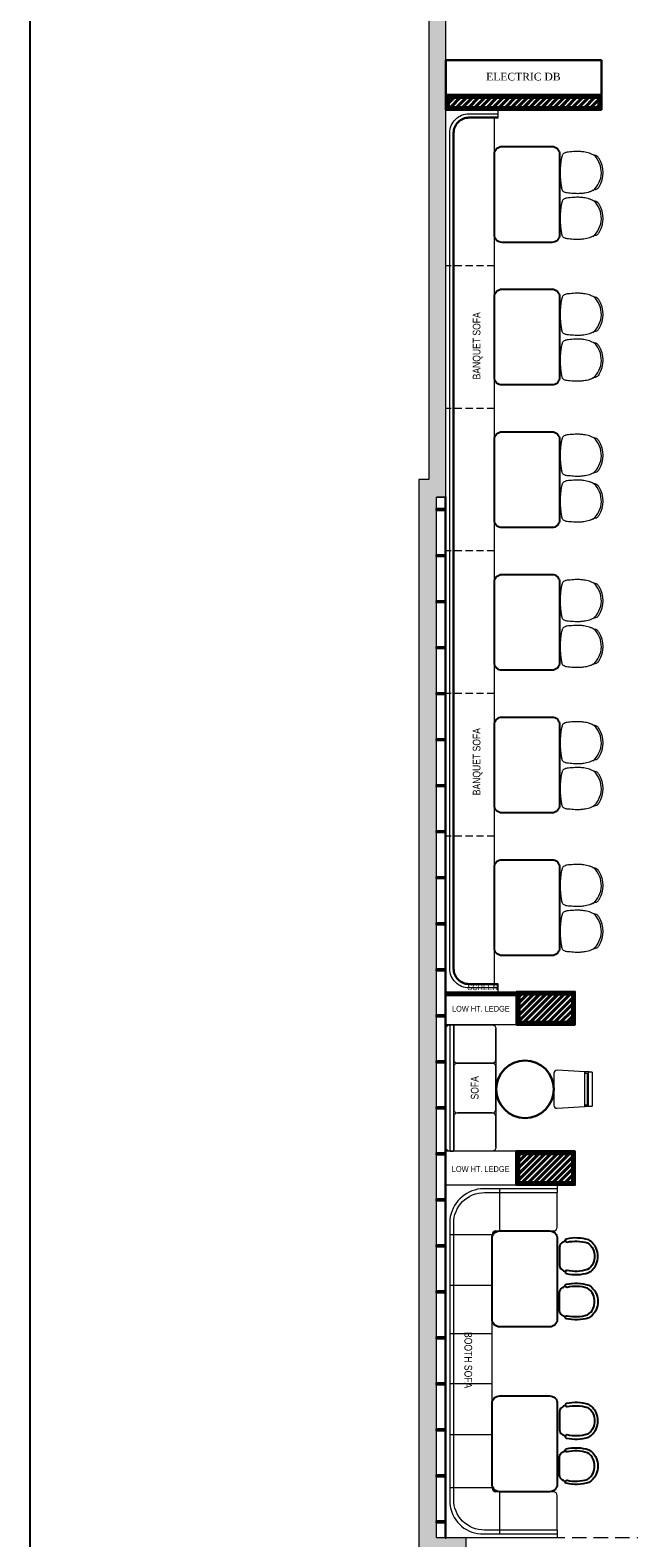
# Model space of a CAD drawing. Extents: x 3940905 to 4145695, y 925352 to 1109797.
# Tile 423 of 656: x 3999191 to 4006989, y 1074462 to 1094122. Entities that reach past the tile are written whole.
import ezdxf

# ---------------------------------------------------------------- set-up
doc = ezdxf.new("R2010")
doc.units = 0
doc.header["$LTSCALE"] = 750
doc.header["$MEASUREMENT"] = 0
doc.linetypes.add('DASHED2', pattern=[0.375, 0.25, -0.125])
doc.layers.get('0').update_dxf_attribs({"linetype": 'CONTINUOUS', "lineweight": 0})
for name, color, linetype, lineweight in [('A_ FURN', 15, 'CONTINUOUS', 15), ('BEAM', 104, 'CONTINUOUS', 0), ('CIVIL WALLS', 7, 'CONTINUOUS', 30), ('FURN', 15, 'CONTINUOUS', 5), ('HATCH', 7, 'CONTINUOUS', 0), ('wall', 7, 'CONTINUOUS', 25)]:
    doc.layers.add(name, color=color, linetype=linetype, lineweight=lineweight)
for name, color, linetype in [('AR-FURNITURE', 34, 'CONTINUOUS'), ('PARTITION', 16, 'CONTINUOUS'), ('S-Hatch_8', 7, 'CONTINUOUS'), ('TEXT', 7, 'CONTINUOUS')]:
    doc.layers.add(name, color=color, linetype=linetype)
doc.styles.add('ARA-30', font='arial.ttf', dxfattribs={"width": 0.8, "height": 150})
doc.styles.add('CKD_Dimension Text', font='BOOKOS.TTF')
pattern_1 = [(45, (28934.255, 54286.193), (-13.25825215, 13.25825215), [])]
pattern_2 = [(45, (28934.255, 54286.193), (-39.77475644, 39.77475644), []), (45, (28960.77, 54286.193), (-39.77475644, 39.77475644), [])]
pattern_3 = [(50, (28934.255, 54286.193), (21.51780548, -1.88256405), [2.25, -24.75]), (355, (28934.255, 54286.193), (-4.16254001, 22.56576401), [1.8, -19.8]), (100.45144446, (28936.048, 54286.036), (17.3552654, 20.68319973), [1.91220576, -21.03426336]), (46.1842, (28934.255, 54292.193), (32.01723992, -4.96557842), [3.375, -37.125]), (96.6356355, (28936.923, 54291.78), (28.03985837, 29.22355802), [2.86831026, -31.5514128]), (351.184164, (28934.255, 54292.193), (28.03985835, 29.223558), [2.7, -29.70000003]), (21, (28937.255, 54290.693), (17.90721156, -12.07856672), [2.25, -24.75]), (326, (28937.255, 54290.693), (7.29945996, 21.75450135), [1.8, -19.8]), (71.45144474, (28938.747, 54289.687), (25.2066713, 9.67593458), [1.9122057, -21.03426336]), (37.5, (28934.255, 54286.193), (0.36479566, 9.986815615), [0, -19.56, 0, -20.1, 0, -19.875]), (7.5, (28934.255, 54286.193), (7.892086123, 11.832351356), [0, -11.46, 0, -19.11, 0, -7.575]), (327.5, (28927.565, 54286.193), (16.014673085, -0.676646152), [0, -7.5, 0, -23.4, 0, -31.05]), (317.5, (28924.565, 54286.193), (17.49558508, 3.00314947), [0, -9.75, 0, -15.54, 0, -22.05])]

# ---------------------------------------------------------------- blocks, each defined once
blk = doc.blocks.new('gbdhsr')
at = {"layer": 'A_ FURN', "lineweight": 25}
blk.add_line((7562641, -860385), (7562884, -860385), dxfattribs=at)
blk.add_lwpolyline([(7562967, -860309, 0.417442), (7562987, -860297, 0.132147), (7562976, -860004, 0.146235), (7562870, -859909, 0.210467), (7562655, -859909, 0.146235), (7562549, -860004, 0.132147), (7562538, -860297, 0.430318), (7562558, -860309), (7562566, -860307, 0.405791), (7562578, -860287, -0.129483), (7562588, -860022, -0.13964), (7562672, -859947, -0.20833), (7562853, -859947, -0.13964), (7562937, -860022, -0.129483), (7562947, -860287, 0.405606), (7562959, -860307)], format="xyb", close=True, dxfattribs=at)
at = {"layer": 'A_ FURN', "elevation": 0}
blk.add_lwpolyline([(7562641, -860385, -0.242064), (7562588, -860354, -0.020734), (7562559, -860309), (7562566, -860307, 0.405791), (7562578, -860287, -0.129483), (7562588, -860022, -0.13964), (7562672, -859947, -0.20833), (7562853, -859947, -0.13964), (7562937, -860022, -0.129483), (7562947, -860287, 0.405164), (7562959, -860307), (7562966, -860309, -0.0202), (7562936, -860354, -0.238331), (7562884, -860385)], format="xyb", close=True, dxfattribs=at)
at = {"layer": 'A_ FURN', "lineweight": 25}
for centre, radius, start, end in [((7563119, -859981), 649, 210.3761, 215.1274), ((7562385, -859968), 673, 324.9923, 329.6212), ((7562645, -860318), 67.1, 212.2664, 266.6964), ((7562880, -860318), 67.5, 273.422, 327.0432)]:
    blk.add_arc(centre, radius, start, end, dxfattribs=at)
blk = doc.blocks.new('xffs')
at = {"layer": 'FURN'}
blk.add_line((3986080, 1026742, 0), (3986080, 1025292, 0), dxfattribs=at)
for points in [[(3986130, 1025191), (3986679, 1025191, 0.414214), (3986729, 1025241), (3986729, 1026791, 0.414214), (3986679, 1026841), (3986130, 1026841, 0.414214), (3986080, 1026791), (3986080, 1025241, 0.414214)], [(3986639, 1026841), (3986669, 1026841, -0.414214), (3986679, 1026831), (3986679, 1025201, -0.414214), (3986669, 1025191), (3986639, 1025191, -0.414214), (3986629, 1025201), (3986629, 1026831, -0.414214)]]:
    blk.add_lwpolyline(points, format="xyb", close=True, dxfattribs=at)
for points in [[(3986629, 1026831), (3986629, 1026390, -0.414214), (3986579, 1026340), (3986130, 1026340, -0.414214), (3986080, 1026390), (3986080, 1026791)], [(3986080, 1025241), (3986080, 1025640, -0.414214), (3986130, 1025690), (3986579, 1025690, -0.414214), (3986629, 1025640), (3986629, 1025201)]]:
    blk.add_lwpolyline(points, format="xyb", dxfattribs=at)
at = {"layer": 'FURN', "elevation": 0}
blk.add_lwpolyline([(3986080, 1025740), (3986080, 1026290, -0.414214), (3986130, 1026340), (3986579, 1026340, -0.414214), (3986629, 1026290), (3986629, 1025740, -0.414214), (3986579, 1025690), (3986130, 1025690, -0.414214)], format="xyb", close=True, dxfattribs=at)
blk = doc.blocks.new('GDXGDRG')
at = {"layer": 'BEAM', "linetype": 'DASHED2'}
blk.add_line((3964753, 1020178), (3960938, 1020175), dxfattribs=at)
blk = doc.blocks.new('gg')
at = {"layer": 'FURN'}
for p, q in [((3987992, 1031536), (3987994, 1031476)), ((3988446, 1031537), (3988444, 1031476))]:
    blk.add_line(p, q, dxfattribs=at)
at = {"layer": 'FURN', "flags": 128}
for points in [[(3988467, 1031118), (3988444, 1031477), (3987994, 1031477), (3987971, 1031118, 0.428923), (3988011, 1031076), (3988427, 1031076, 0.428923)], [(3988004, 1031576), (3988435, 1031576, -0.399656), (3988445, 1031567), (3988446, 1031537, -0.428842), (3988436, 1031527), (3988002, 1031526, -0.429556), (3987992, 1031537), (3987994, 1031567, -0.399115)]]:
    blk.add_lwpolyline(points, format="xyb", close=True, dxfattribs=at)
blk.add_lwpolyline([(3988010, 1031477), (3988010, 1031508), (3988428, 1031508), (3988428, 1031477)], dxfattribs=at)

msp = doc.modelspace()

# ---------------------------------------------------------------- hatches: boundary and pattern name
at = {"layer": 'CIVIL WALLS', "true_color": 0x136734}
h = msp.add_hatch(dxfattribs=at)
h.set_pattern_fill('AR-CONC', color=116, scale=3)
h.set_pattern_definition(pattern_3)
h.paths.add_polyline_path([(4006594.6, 1093119.7), (4004645.2, 1093119.7), (4004645.2, 1093239.8), (4006594.6, 1093239.8)], flags=16)
h.paths.add_polyline_path([(4006607.1, 1093107.2), (4004632.7, 1093107.2), (4004632.7, 1093252.3), (4006607.1, 1093252.3)])
h = msp.add_hatch(dxfattribs=at)
h.set_pattern_fill('AR-CONC', color=116, scale=3)
h.set_pattern_definition(pattern_3)
h.paths.add_polyline_path([(4005565.2, 1081190.9), (4006250.2, 1081190.9), (4006250.2, 1081545.9), (4005565.2, 1081545.9)], flags=16)
h.paths.add_polyline_path([(4005552.7, 1081178.4), (4006262.7, 1081178.4), (4006262.7, 1081558.4), (4005552.7, 1081558.4)])
h = msp.add_hatch(dxfattribs=at)
h.set_pattern_fill('AR-CONC', color=116, scale=3)
h.set_pattern_definition(pattern_3)
h.paths.add_polyline_path([(4005560.2, 1079465.9), (4006250.2, 1079465.9), (4006250.2, 1079100.9), (4005560.2, 1079100.9)], flags=16)
h.paths.add_polyline_path([(4005547.7, 1079478.4), (4006262.7, 1079478.4), (4006262.7, 1079088.4), (4005547.7, 1079088.4)])
at = {"layer": 'FURN'}
h = msp.add_hatch(dxfattribs=at)
h.set_pattern_fill('ANSI31', color=256)
h.set_pattern_definition([(45, (28934.25507, 54286.1932), (-0.0883883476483, 0.0883883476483), [])])
h.paths.add_polyline_path([(4004607.7, 1081583.4), (4005527.7, 1081583.4), (4005527.7, 1081533.4), (4004607.7, 1081533.4)])
at = {"layer": 'HATCH'}
h = msp.add_hatch(color=8, dxfattribs=at)
h.dxf.hatch_style = 1
h.paths.add_polyline_path([(4016977.7, 1102308.4), (4004382.7, 1102308.4), (4004382.7, 1088263.4), (4004252.7, 1088263.4), (4004252.7, 1074300.4), (4004415.7, 1074300.4), (4004415.7, 1067776.4), (4004872.7, 1067776.4), (4004872.7, 1072350.4), (4004872.7, 1074463.4), (4004482.7, 1074463.4), (4004482.7, 1088033.5), (4004607.7, 1088033.4), (4004607.7, 1102078.4), (4016977.7, 1102078.4)])
at = {"layer": 'S-Hatch_8'}
h = msp.add_hatch(dxfattribs=at)
h.set_pattern_fill('ANSI31', color=6, scale=150)
h.set_pattern_definition(pattern_1)
h.paths.add_polyline_path([(4006607.1, 1093107.2), (4004632.7, 1093107.2), (4004632.7, 1093252.3), (4006607.1, 1093252.3)], flags=16)
h.paths.add_polyline_path([(4006632.1, 1093082.2), (4004607.7, 1093082.2), (4004607.7, 1093277.3), (4006632.1, 1093277.3)])
at = {"layer": 'S-Hatch_8', "true_color": 0x636466}
h = msp.add_hatch(dxfattribs=at)
h.set_pattern_fill('ANSI32', color=251, scale=150)
h.set_pattern_definition(pattern_2)
h.paths.add_polyline_path([(4006594.6, 1093119.7), (4004645.2, 1093119.7), (4004645.2, 1093239.8), (4006594.6, 1093239.8)])
at = {"layer": 'S-Hatch_8'}
h = msp.add_hatch(dxfattribs=at)
h.set_pattern_fill('ANSI31', color=6, scale=150)
h.set_pattern_definition(pattern_1)
h.paths.add_polyline_path([(4005552.7, 1081178.4), (4006262.7, 1081178.4), (4006262.7, 1081558.4), (4005552.7, 1081558.4)], flags=16)
h.paths.add_polyline_path([(4005527.7, 1081153.4), (4006287.7, 1081153.4), (4006287.7, 1081583.4), (4005527.7, 1081583.4)])
at = {"layer": 'S-Hatch_8', "true_color": 0x636466}
h = msp.add_hatch(dxfattribs=at)
h.set_pattern_fill('ANSI32', color=251, scale=150)
h.set_pattern_definition(pattern_2)
h.paths.add_polyline_path([(4005565.2, 1081190.9), (4006250.2, 1081190.9), (4006250.2, 1081545.9), (4005565.2, 1081545.9)])
h.paths.add_polyline_path([(4005560.2, 1079465.9), (4006250.2, 1079465.9), (4006250.2, 1079100.9), (4005560.2, 1079100.9)])
at = {"layer": 'S-Hatch_8'}
h = msp.add_hatch(dxfattribs=at)
h.set_pattern_fill('ANSI31', color=6, scale=150)
h.set_pattern_definition(pattern_1)
h.paths.add_polyline_path([(4005547.7, 1079478.4), (4006262.7, 1079478.4), (4006262.7, 1079088.4), (4005547.7, 1079088.4)], flags=16)
h.paths.add_polyline_path([(4005522.7, 1079503.4), (4006287.7, 1079503.4), (4006287.7, 1079063.4), (4005522.7, 1079063.4)])

# ---------------------------------------------------------------- linework, layer by layer
at = {"layer": 'AR-FURNITURE'}
msp.add_lwpolyline([(3999191.1, 1104321.5), (4021777.6, 1104321.5), (4021777.6, 1065349.8), (3999191.1, 1065349.8)], close=True, dxfattribs=at)
at = {"layer": 'CIVIL WALLS', "color": 6}
for points in [[(4006632.1, 1093082.2), (4004607.7, 1093082.2), (4004607.7, 1093277.3), (4006632.1, 1093277.3)], [(4005527.7, 1081153.4), (4006287.7, 1081153.4), (4006287.7, 1081583.4), (4005527.7, 1081583.4)], [(4005522.7, 1079503.4), (4006287.7, 1079503.4), (4006287.7, 1079063.4), (4005522.7, 1079063.4)]]:
    msp.add_lwpolyline(points, close=True, dxfattribs=at)
at = {"layer": 'CIVIL WALLS', "color": 116, "true_color": 0x136734}
for points in [[(4006607.1, 1093107.2), (4004632.7, 1093107.2), (4004632.7, 1093252.3), (4006607.1, 1093252.3)], [(4005552.7, 1081178.4), (4006262.7, 1081178.4), (4006262.7, 1081558.4), (4005552.7, 1081558.4)], [(4005547.7, 1079478.4), (4006262.7, 1079478.4), (4006262.7, 1079088.4), (4005547.7, 1079088.4)]]:
    msp.add_lwpolyline(points, close=True, dxfattribs=at)
at = {"layer": 'CIVIL WALLS'}
for points in [[(4006594.6, 1093119.7), (4004645.2, 1093119.7), (4004645.2, 1093239.8), (4006594.6, 1093239.8)], [(4005565.2, 1081190.9), (4006250.2, 1081190.9), (4006250.2, 1081545.9), (4005565.2, 1081545.9)], [(4005560.2, 1079465.9), (4006250.2, 1079465.9), (4006250.2, 1079100.9), (4005560.2, 1079100.9)]]:
    msp.add_lwpolyline(points, close=True, dxfattribs=at)
at = {"layer": 'FURN'}
for p, q in [((4005237.4, 1092982.2, 0.1), (4005237.4, 1081683.4, 0)), ((4005287.4, 1092982.2, 0.1), (4005287.4, 1093082.2, 0.1)), ((4004607.7, 1081536.9, 0.1), (4004607.7, 1082195, 0.1)), ((4005287.4, 1081583.4), (4005287.4, 1081683.4))]:
    msp.add_line(p, q, dxfattribs=at)
at = {"layer": 'FURN', "linetype": 'DASHED2', "ltscale": 0.5}
for p, q in [((4005237.4, 1091050.3), (4004607.4, 1091050.3)), ((4005237.4, 1089190.3), (4004607.4, 1089190.3)), ((4005237.4, 1087332.8, 0.1), (4004607.4, 1087332.8)), ((4005237.4, 1085470.3), (4004607.4, 1085470.3)), ((4005237.4, 1083610.3), (4004607.4, 1083610.3))]:
    msp.add_line(p, q, dxfattribs=at)
at = {"layer": 'FURN', "ltscale": 50}
for p, q in [((4005307.7, 1078463.4), (4005307.7, 1079013.4)), ((4006057.7, 1079013.4), (4006057.7, 1078963.4)), ((4006057.7, 1078513.4), (4006057.7, 1078963.4)), ((4005207.7, 1078413.4), (4004657.7, 1078413.4)), ((4005207.7, 1075113.4), (4005207.7, 1078413.4)), ((4005257.7, 1078463.4), (4006007.7, 1078463.4)), ((4005207.7, 1077751.4), (4004657.7, 1077751.4)), ((4005207.7, 1077123.4), (4004657.7, 1077123.4)), ((4005207.7, 1076471.7), (4004657.7, 1076471.7)), ((4005207.7, 1075803.8), (4004657.7, 1075803.8)), ((4005207.7, 1075113.4), (4004657.7, 1075113.4)), ((4006007.7, 1075063.4), (4005257.7, 1075063.4)), ((4005307.7, 1074513.4), (4005307.7, 1075063.4)), ((4006057.7, 1074563.4), (4006057.7, 1075013.4)), ((4006057.7, 1074563.4), (4006057.7, 1074513.4))]:
    msp.add_line(p, q, dxfattribs=at)
at = {"layer": 'FURN', "lineweight": 30}
msp.add_lwpolyline([(4006632.1, 1093732.3), (4004607.7, 1093732.3), (4004607.7, 1093277.3), (4006632.1, 1093277.3)], close=True, dxfattribs=at)
at = {"layer": 'FURN'}
msp.add_lwpolyline([(4005287.4, 1081633.4), (4004907.4, 1081633.4, -0.4142136), (4004657.4, 1081883.4), (4004657.4, 1092782.2, -0.4142136), (4004907.4, 1093032.2), (4005287.4, 1093032.2)], format="xyb", dxfattribs=at)
at = {"layer": 'FURN', "lineweight": 30}
msp.add_lwpolyline([(4005287.4, 1081683.4), (4004907.4, 1081683.4, -0.4142136), (4004707.4, 1081883.4), (4004707.4, 1092782.2, -0.4142136), (4004907.4, 1092982.2), (4005287.4, 1092982.2)], format="xyb", dxfattribs=at)
at = {"layer": 'FURN', "lineweight": 25}
for points in [[(4005237.8, 1091455.3), (4005237.8, 1092505.3, -0.4142108), (4005337.8, 1092605.3), (4005987.8, 1092605.3, -0.4142163), (4006087.8, 1092505.3), (4006087.8, 1091455.3, -0.4142108), (4005987.8, 1091355.3), (4005337.8, 1091355.3, -0.4142163)], [(4005237.8, 1089595.3), (4005237.8, 1090645.3, -0.4142108), (4005337.8, 1090745.3), (4005987.8, 1090745.3, -0.4142163), (4006087.8, 1090645.3), (4006087.7, 1089595.3, -0.4142108), (4005987.7, 1089495.3), (4005337.8, 1089495.3, -0.4142163)], [(4005237.8, 1087735.3), (4005237.8, 1088785.3, -0.4142108), (4005337.8, 1088885.3), (4005987.8, 1088885.3, -0.4142163), (4006087.8, 1088785.3), (4006087.7, 1087735.3, -0.4142108), (4005987.7, 1087635.3), (4005337.8, 1087635.3, -0.4142163)], [(4005237.8, 1085875.3), (4005237.8, 1086925.3, -0.4142108), (4005337.8, 1087025.3), (4005987.7, 1087025.3, -0.4142163), (4006087.7, 1086925.3), (4006087.7, 1085875.3, -0.4142108), (4005987.7, 1085775.3), (4005337.8, 1085775.3, -0.4142163)], [(4005237.7, 1084015.3), (4005237.8, 1085065.3, -0.4142108), (4005337.8, 1085165.3), (4005987.7, 1085165.3, -0.4142163), (4006087.7, 1085065.3), (4006087.7, 1084015.3, -0.4142108), (4005987.7, 1083915.3), (4005337.7, 1083915.3, -0.4142163)], [(4005237.7, 1082155.3), (4005237.7, 1083205.3, -0.4142108), (4005337.7, 1083305.3), (4005987.7, 1083305.3, -0.4142163), (4006087.7, 1083205.3), (4006087.7, 1082155.3, -0.4142108), (4005987.7, 1082055.3), (4005337.7, 1082055.3, -0.4142163)], [(4005207.7, 1077313.4), (4005207.7, 1078363.4, -0.4142108), (4005307.7, 1078463.4), (4005957.7, 1078463.4, -0.4142163), (4006057.7, 1078363.4), (4006057.7, 1077313.4, -0.4142108), (4005957.7, 1077213.4), (4005307.7, 1077213.4, -0.4142163)], [(4005207.7, 1075163.4), (4005207.8, 1076213.4, -0.4142108), (4005307.8, 1076313.4), (4005957.7, 1076313.4, -0.4142163), (4006057.7, 1076213.4), (4006057.7, 1075163.4, -0.4142108), (4005957.7, 1075063.4), (4005307.7, 1075063.4, -0.4142163)]]:
    msp.add_lwpolyline(points, format="xyb", close=True, dxfattribs=at)
at = {"layer": 'FURN'}
msp.add_lwpolyline([(4004607.7, 1081583.4), (4005527.7, 1081583.4), (4005527.7, 1081533.4), (4004607.7, 1081533.4)], close=True, dxfattribs=at)
at = {"layer": 'FURN', "lineweight": 0, "ltscale": 2}
for points in [[(4005527.7, 1081153.4), (4004607.7, 1081153.4), (4004607.7, 1081533.4), (4005527.7, 1081533.4)], [(4005522.7, 1079503.4), (4004607.7, 1079503.4), (4004607.7, 1079063.4), (4005522.7, 1079063.4)]]:
    msp.add_lwpolyline(points, close=True, dxfattribs=at)
at = {"layer": 'FURN', "ltscale": 50}
msp.add_lwpolyline([(4006057.7, 1079013.4), (4005057.7, 1079013.4, 0.3437243), (4004657.7, 1078613.4), (4004657.7, 1074913.4, 0.3739356), (4005057.7, 1074513.4), (4006057.7, 1074513.4), (4006057.7, 1074463.4), (4004674.3, 1074463.4, 0.0681798), (4004660.7, 1074463.4), (4004607.7, 1074463.4), (4004607.7, 1079063.4), (4006057.7, 1079063.4)], format="xyb", close=True, dxfattribs=at)
msp.add_lwpolyline([(4006057.7, 1074563.4), (4005107.7, 1074563.4, -0.4142141), (4004707.7, 1074963.4), (4004707.7, 1078563.4, -0.4142136), (4005107.7, 1078963.4), (4006057.7, 1078963.4)], format="xyb", dxfattribs=at)
at = {"layer": 'FURN', "lineweight": 30}
msp.add_circle((4005638.1, 1080311.7), 375, dxfattribs=at)
at = {"layer": 'FURN', "ltscale": 2}
for centre, radius, start, end in [((4007181.9, 1092265.5), 1086.6, 169.74552, 190.2765), ((4006321.8, 1092268.1), 310.1, 309.8995, 46.37709), ((4006306.2, 1092265.2), 347.8, 328.11996, 31.90068), ((4007181.9, 1091667.8), 1086.6, 169.74552, 190.2765), ((4006321.8, 1091670.4), 310.1, 309.8995, 46.37709), ((4006306.2, 1091667.5), 347.8, 328.11996, 31.90068), ((4007181.9, 1090416.4), 1086.6, 169.74552, 190.2765), ((4006321.8, 1090419), 310.1, 309.8995, 46.37709), ((4006306.2, 1090416.1), 347.8, 328.11996, 31.90068), ((4007181.9, 1089818.7), 1086.6, 169.74552, 190.2765), ((4006321.8, 1089821.3), 310.1, 309.8995, 46.37709), ((4006306.2, 1089818.4), 347.8, 328.11996, 31.90068), ((4007181.9, 1088578.4), 1086.6, 169.74552, 190.2765), ((4006321.8, 1088581.1), 310.1, 309.8995, 46.37709), ((4006306.2, 1088578.1), 347.8, 328.11996, 31.90068), ((4007181.9, 1087980.7), 1086.6, 169.74552, 190.2765), ((4006321.8, 1087983.4), 310.1, 309.8995, 46.37709), ((4006306.2, 1087980.4), 347.8, 328.11996, 31.90068), ((4007181.9, 1086682.9), 1086.6, 169.74552, 190.2765), ((4006321.8, 1086685.6), 310.1, 309.8995, 46.37709), ((4006306.2, 1086682.6), 347.8, 328.11996, 31.90068), ((4007181.9, 1086085.2), 1086.6, 169.74552, 190.2765), ((4006321.8, 1086087.9), 310.1, 309.8995, 46.37709), ((4006306.2, 1086084.9), 347.8, 328.11996, 31.90068), ((4007181.9, 1084829.6), 1086.6, 169.74552, 190.2765), ((4006321.8, 1084832.3), 310.1, 309.8995, 46.37709), ((4006306.2, 1084829.3), 347.8, 328.11996, 31.90068), ((4007181.9, 1084231.9), 1086.6, 169.74552, 190.2765), ((4006321.8, 1084234.6), 310.1, 309.8995, 46.37709), ((4006306.2, 1084231.6), 347.8, 328.11996, 31.90068), ((4007181.9, 1082968.8), 1086.6, 169.74552, 190.2765), ((4006321.8, 1082971.5), 310.1, 309.8995, 46.37709), ((4006306.2, 1082968.5), 347.8, 328.11996, 31.90068), ((4007181.9, 1082371.1), 1086.6, 169.74552, 190.2765), ((4006321.8, 1082373.8), 310.1, 309.8995, 46.37709), ((4006306.2, 1082370.9), 347.8, 328.11996, 31.90068)]:
    msp.add_arc(centre, radius, start, end, dxfattribs=at)
at = {"layer": 'FURN', "ltscale": 50}
for centre, start, end in [((4005257.7, 1078413.4), 90, 180), ((4006007.7, 1078513.4), 270, 0), ((4005257.7, 1075113.4), 180, 270), ((4006007.7, 1075013.4), 0, 90)]:
    msp.add_arc(centre, 50, start, end, dxfattribs=at)
at = {"layer": 'FURN', "ltscale": 2}
for points in [[(4006601.4, 1092448.9), (4006588.9, 1092467.3), (4006576, 1092479.7), (4006563.1, 1092486.1), (4006540, 1092491.7), (4006513.8, 1092502.5), (4006475.9, 1092518), (4006439.9, 1092528), (4006405, 1092534.4), (4006351.9, 1092539.7), (4006292.1, 1092539.7), (4006204.4, 1092532.9), (4006172.1, 1092528.5), (4006158.1, 1092523.8), (4006140.1, 1092513.3), (4006124, 1092497.7), (4006120, 1092483.9), (4006112.6, 1092458.5)], [(4006601.5, 1092081.5), (4006589, 1092063.1), (4006576, 1092050.8), (4006563.2, 1092044.3), (4006540.1, 1092038.7), (4006513.9, 1092027.9), (4006476, 1092012.4), (4006439.9, 1092002.4), (4006405.1, 1091996), (4006352, 1091990.8), (4006292.1, 1091990.8), (4006204.5, 1091997.6), (4006172.2, 1092001.9), (4006158.1, 1092006.7), (4006140.2, 1092017.1), (4006124.1, 1092032.8), (4006120, 1092046.5), (4006112.7, 1092071.6)], [(4006601.4, 1091851.2), (4006588.9, 1091869.6), (4006576, 1091882), (4006563.1, 1091888.4), (4006540, 1091894), (4006513.8, 1091904.8), (4006475.9, 1091920.3), (4006439.9, 1091930.4), (4006405, 1091936.7), (4006351.9, 1091942), (4006292.1, 1091942), (4006204.4, 1091935.2), (4006172.1, 1091930.8), (4006158.1, 1091926.1), (4006140.1, 1091915.6), (4006124, 1091900), (4006120, 1091886.2), (4006112.6, 1091860.8)], [(4006601.5, 1091483.8), (4006589, 1091465.4), (4006576, 1091453.1), (4006563.2, 1091446.6), (4006540.1, 1091441), (4006513.9, 1091430.2), (4006476, 1091414.7), (4006439.9, 1091404.7), (4006405.1, 1091398.3), (4006352, 1091393.1), (4006292.1, 1091393.1), (4006204.5, 1091399.9), (4006172.2, 1091404.2), (4006158.1, 1091409), (4006140.2, 1091419.4), (4006124.1, 1091435.1), (4006120, 1091448.8), (4006112.7, 1091473.9)], [(4006601.4, 1090599.8), (4006588.9, 1090618.2), (4006576, 1090630.6), (4006563.1, 1090637), (4006540, 1090642.6), (4006513.8, 1090653.4), (4006475.9, 1090668.9), (4006439.9, 1090678.9), (4006405, 1090685.3), (4006351.9, 1090690.6), (4006292.1, 1090690.6), (4006204.4, 1090683.8), (4006172.1, 1090679.4), (4006158.1, 1090674.7), (4006140.1, 1090664.2), (4006124, 1090648.6), (4006120, 1090634.8), (4006112.6, 1090609.4)], [(4006601.5, 1090232.4), (4006589, 1090214), (4006576, 1090201.7), (4006563.2, 1090195.2), (4006540.1, 1090189.6), (4006513.9, 1090178.8), (4006476, 1090163.3), (4006439.9, 1090153.3), (4006405.1, 1090146.9), (4006352, 1090141.7), (4006292.1, 1090141.7), (4006204.5, 1090148.5), (4006172.2, 1090152.8), (4006158.1, 1090157.6), (4006140.2, 1090168), (4006124.1, 1090183.7), (4006120, 1090197.4), (4006112.7, 1090222.5)], [(4006601.4, 1090002.1), (4006588.9, 1090020.5), (4006576, 1090032.9), (4006563.1, 1090039.3), (4006540, 1090044.9), (4006513.8, 1090055.7), (4006475.9, 1090071.2), (4006439.9, 1090081.3), (4006405, 1090087.6), (4006351.9, 1090092.9), (4006292.1, 1090092.9), (4006204.4, 1090086.1), (4006172.1, 1090081.7), (4006158.1, 1090077), (4006140.1, 1090066.5), (4006124, 1090050.9), (4006120, 1090037.1), (4006112.6, 1090011.7)], [(4006601.5, 1089634.7), (4006589, 1089616.3), (4006576, 1089604), (4006563.2, 1089597.5), (4006540.1, 1089591.9), (4006513.9, 1089581.1), (4006476, 1089565.6), (4006439.9, 1089555.6), (4006405.1, 1089549.2), (4006352, 1089544), (4006292.1, 1089544), (4006204.5, 1089550.8), (4006172.2, 1089555.1), (4006158.1, 1089559.9), (4006140.2, 1089570.3), (4006124.1, 1089586), (4006120, 1089599.7), (4006112.7, 1089624.8)], [(4006601.4, 1088761.9), (4006588.9, 1088780.3), (4006576, 1088792.6), (4006563.1, 1088799.1), (4006540, 1088804.7), (4006513.8, 1088815.4), (4006475.9, 1088830.9), (4006439.9, 1088841), (4006405, 1088847.4), (4006351.9, 1088852.6), (4006292.1, 1088852.6), (4006204.4, 1088845.8), (4006172.1, 1088841.5), (4006158.1, 1088836.7), (4006140.1, 1088826.2), (4006124, 1088810.6), (4006120, 1088796.8), (4006112.6, 1088771.5)], [(4006601.4, 1088164.2), (4006588.9, 1088182.6), (4006576, 1088194.9), (4006563.1, 1088201.4), (4006540, 1088207), (4006513.8, 1088217.8), (4006475.9, 1088233.2), (4006439.9, 1088243.3), (4006405, 1088249.7), (4006351.9, 1088254.9), (4006292.1, 1088254.9), (4006204.4, 1088248.1), (4006172.1, 1088243.8), (4006158.1, 1088239), (4006140.1, 1088228.5), (4006124, 1088212.9), (4006120, 1088199.2), (4006112.6, 1088173.8)], [(4006601.5, 1088394.5), (4006589, 1088376.1), (4006576, 1088363.7), (4006563.2, 1088357.3), (4006540.1, 1088351.7), (4006513.9, 1088340.9), (4006476, 1088325.4), (4006439.9, 1088315.3), (4006405.1, 1088309), (4006352, 1088303.7), (4006292.1, 1088303.7), (4006204.5, 1088310.5), (4006172.2, 1088314.8), (4006158.1, 1088319.6), (4006140.2, 1088330.1), (4006124.1, 1088345.7), (4006120, 1088359.5), (4006112.7, 1088384.6)], [(4006601.5, 1087796.8), (4006589, 1087778.4), (4006576, 1087766), (4006563.2, 1087759.6), (4006540.1, 1087754), (4006513.9, 1087743.2), (4006476, 1087727.7), (4006439.9, 1087717.6), (4006405.1, 1087711.3), (4006352, 1087706), (4006292.1, 1087706), (4006204.5, 1087712.8), (4006172.2, 1087717.1), (4006158.1, 1087721.9), (4006140.2, 1087732.4), (4006124.1, 1087748), (4006120, 1087761.8), (4006112.7, 1087786.9)], [(4006601.4, 1086866.4), (4006588.9, 1086884.8), (4006576, 1086897.1), (4006563.1, 1086903.5), (4006540, 1086909.1), (4006513.8, 1086919.9), (4006475.9, 1086935.4), (4006439.9, 1086945.5), (4006405, 1086951.9), (4006351.9, 1086957.1), (4006292.1, 1086957.1), (4006204.4, 1086950.3), (4006172.1, 1086946), (4006158.1, 1086941.2), (4006140.1, 1086930.7), (4006124, 1086915.1), (4006120, 1086901.3), (4006112.6, 1086876)], [(4006601.5, 1086498.9), (4006589, 1086480.5), (4006576, 1086468.2), (4006563.2, 1086461.7), (4006540.1, 1086456.2), (4006513.9, 1086445.4), (4006476, 1086429.9), (4006439.9, 1086419.8), (4006405.1, 1086413.4), (4006352, 1086408.2), (4006292.1, 1086408.2), (4006204.5, 1086415), (4006172.2, 1086419.3), (4006158.1, 1086424.1), (4006140.2, 1086434.6), (4006124.1, 1086450.2), (4006120, 1086464), (4006112.7, 1086489)], [(4006601.4, 1086268.7), (4006588.9, 1086287.1), (4006576, 1086299.4), (4006563.1, 1086305.8), (4006540, 1086311.4), (4006513.8, 1086322.2), (4006475.9, 1086337.7), (4006439.9, 1086347.8), (4006405, 1086354.2), (4006351.9, 1086359.4), (4006292.1, 1086359.4), (4006204.4, 1086352.6), (4006172.1, 1086348.3), (4006158.1, 1086343.5), (4006140.1, 1086333), (4006124, 1086317.4), (4006120, 1086303.6), (4006112.6, 1086278.3)], [(4006601.5, 1085901.2), (4006589, 1085882.8), (4006576, 1085870.5), (4006563.2, 1085864.1), (4006540.1, 1085858.5), (4006513.9, 1085847.7), (4006476, 1085832.2), (4006439.9, 1085822.1), (4006405.1, 1085815.7), (4006352, 1085810.5), (4006292.1, 1085810.5), (4006204.5, 1085817.3), (4006172.2, 1085821.6), (4006158.1, 1085826.4), (4006140.2, 1085836.9), (4006124.1, 1085852.5), (4006120, 1085866.3), (4006112.7, 1085891.3)], [(4006601.4, 1085013.1), (4006588.9, 1085031.5), (4006576, 1085043.8), (4006563.1, 1085050.3), (4006540, 1085055.9), (4006513.8, 1085066.6), (4006475.9, 1085082.1), (4006439.9, 1085092.2), (4006405, 1085098.6), (4006351.9, 1085103.8), (4006292.1, 1085103.8), (4006204.4, 1085097), (4006172.1, 1085092.7), (4006158.1, 1085087.9), (4006140.1, 1085077.4), (4006124, 1085061.8), (4006120, 1085048), (4006112.6, 1085022.7)], [(4006601.4, 1084415.4), (4006588.9, 1084433.8), (4006576, 1084446.1), (4006563.1, 1084452.6), (4006540, 1084458.2), (4006513.8, 1084469), (4006475.9, 1084484.4), (4006439.9, 1084494.5), (4006405, 1084500.9), (4006351.9, 1084506.1), (4006292.1, 1084506.1), (4006204.4, 1084499.3), (4006172.1, 1084495), (4006158.1, 1084490.2), (4006140.1, 1084479.7), (4006124, 1084464.1), (4006120, 1084450.4), (4006112.6, 1084425)], [(4006601.5, 1084645.7), (4006589, 1084627.3), (4006576, 1084614.9), (4006563.2, 1084608.5), (4006540.1, 1084602.9), (4006513.9, 1084592.1), (4006476, 1084576.6), (4006439.9, 1084566.5), (4006405.1, 1084560.1), (4006352, 1084554.9), (4006292.1, 1084554.9), (4006204.5, 1084561.7), (4006172.2, 1084566), (4006158.1, 1084570.8), (4006140.2, 1084581.3), (4006124.1, 1084596.9), (4006120, 1084610.7), (4006112.7, 1084635.8)], [(4006601.5, 1084048), (4006589, 1084029.6), (4006576, 1084017.2), (4006563.2, 1084010.8), (4006540.1, 1084005.2), (4006513.9, 1083994.4), (4006476, 1083978.9), (4006439.9, 1083968.8), (4006405.1, 1083962.5), (4006352, 1083957.2), (4006292.1, 1083957.2), (4006204.5, 1083964), (4006172.2, 1083968.3), (4006158.1, 1083973.1), (4006140.2, 1083983.6), (4006124.1, 1083999.2), (4006120, 1084013), (4006112.7, 1084038.1)], [(4006601.4, 1083152.3), (4006588.9, 1083170.7), (4006576, 1083183.1), (4006563.1, 1083189.5), (4006540, 1083195.1), (4006513.8, 1083205.9), (4006475.9, 1083221.4), (4006439.9, 1083231.4), (4006405, 1083237.8), (4006351.9, 1083243.1), (4006292.1, 1083243.1), (4006204.4, 1083236.3), (4006172.1, 1083231.9), (4006158.1, 1083227.1), (4006140.1, 1083216.7), (4006124, 1083201), (4006120, 1083187.3), (4006112.6, 1083161.9)], [(4006601.5, 1082784.9), (4006589, 1082766.5), (4006576, 1082754.1), (4006563.2, 1082747.7), (4006540.1, 1082742.1), (4006513.9, 1082731.3), (4006476, 1082715.8), (4006439.9, 1082705.8), (4006405.1, 1082699.4), (4006352, 1082694.1), (4006292.1, 1082694.1), (4006204.5, 1082700.9), (4006172.2, 1082705.3), (4006158.1, 1082710.1), (4006140.2, 1082720.5), (4006124.1, 1082736.2), (4006120, 1082749.9), (4006112.7, 1082775)], [(4006601.4, 1082554.6), (4006588.9, 1082573), (4006576, 1082585.4), (4006563.1, 1082591.8), (4006540, 1082597.4), (4006513.8, 1082608.2), (4006475.9, 1082623.7), (4006439.9, 1082633.7), (4006405, 1082640.1), (4006351.9, 1082645.4), (4006292.1, 1082645.4), (4006204.4, 1082638.6), (4006172.1, 1082634.2), (4006158.1, 1082629.4), (4006140.1, 1082619), (4006124, 1082603.4), (4006120, 1082589.6), (4006112.6, 1082564.2)], [(4006601.5, 1082187.2), (4006589, 1082168.8), (4006576, 1082156.4), (4006563.2, 1082150), (4006540.1, 1082144.4), (4006513.9, 1082133.6), (4006476, 1082118.1), (4006439.9, 1082108.1), (4006405.1, 1082101.7), (4006352, 1082096.4), (4006292.1, 1082096.4), (4006204.5, 1082103.3), (4006172.2, 1082107.6), (4006158.1, 1082112.4), (4006140.2, 1082122.8), (4006124.1, 1082138.5), (4006120, 1082152.2), (4006112.7, 1082177.3)]]:
    msp.add_spline(points, degree=3, dxfattribs=at)
at = {"layer": 'PARTITION', "color": 8, "ltscale": 2}
for p, q in [((4004482.7, 1087882.7), (4004595.7, 1087857.7)), ((4004482.7, 1087857.7), (4004595.7, 1087882.7)), ((4004482.7, 1087282.7), (4004595.7, 1087257.7)), ((4004482.7, 1087257.7), (4004595.7, 1087282.7)), ((4004482.7, 1086682.7), (4004595.7, 1086657.7)), ((4004482.7, 1086657.7), (4004595.7, 1086682.7)), ((4004482.7, 1086082.7), (4004595.7, 1086057.7)), ((4004482.7, 1086057.7), (4004595.7, 1086082.7)), ((4004482.7, 1085482.7), (4004595.7, 1085457.7)), ((4004482.7, 1085457.7), (4004595.7, 1085482.7)), ((4004482.7, 1084882.7), (4004595.7, 1084857.7)), ((4004482.7, 1084857.7), (4004595.7, 1084882.7)), ((4004482.7, 1084282.7), (4004595.7, 1084257.7)), ((4004482.7, 1084257.7), (4004595.7, 1084282.7)), ((4004482.7, 1083682.7), (4004595.7, 1083657.7)), ((4004482.7, 1083657.7), (4004595.7, 1083682.7)), ((4004482.7, 1083082.7), (4004595.7, 1083057.7)), ((4004482.7, 1083057.7), (4004595.7, 1083082.7)), ((4004482.7, 1082482.7), (4004595.7, 1082457.7)), ((4004482.7, 1082457.7), (4004595.7, 1082482.7)), ((4004482.7, 1081882.7), (4004595.7, 1081857.7)), ((4004482.7, 1081857.7), (4004595.7, 1081882.7)), ((4004482.7, 1081282.7), (4004595.7, 1081257.7)), ((4004482.7, 1081257.7), (4004595.7, 1081282.7)), ((4004482.7, 1080682.7), (4004595.7, 1080657.7)), ((4004482.7, 1080657.7), (4004595.7, 1080682.7)), ((4004482.7, 1080082.7), (4004595.7, 1080057.7)), ((4004482.7, 1080057.7), (4004595.7, 1080082.7)), ((4004482.7, 1079482.7), (4004595.7, 1079457.7)), ((4004482.7, 1079457.7), (4004595.7, 1079482.7)), ((4004482.7, 1078882.7), (4004595.7, 1078857.7)), ((4004482.7, 1078857.7), (4004595.7, 1078882.7)), ((4004482.7, 1078282.7), (4004595.7, 1078257.7)), ((4004482.7, 1078257.7), (4004595.7, 1078282.7)), ((4004482.7, 1077682.7), (4004595.7, 1077657.7)), ((4004482.7, 1077657.7), (4004595.7, 1077682.7)), ((4004482.7, 1077082.7), (4004595.7, 1077057.7)), ((4004482.7, 1077057.7), (4004595.7, 1077082.7)), ((4004482.7, 1076482.7), (4004595.7, 1076457.7)), ((4004482.7, 1076457.7), (4004595.7, 1076482.7)), ((4004482.7, 1075882.7), (4004595.7, 1075857.7)), ((4004482.7, 1075857.7), (4004595.7, 1075882.7)), ((4004482.7, 1075282.7), (4004595.7, 1075257.7)), ((4004482.7, 1075257.7), (4004595.7, 1075282.7)), ((4004482.7, 1074682.7), (4004595.7, 1074657.7)), ((4004482.7, 1074657.7), (4004595.7, 1074682.7))]:
    msp.add_line(p, q, dxfattribs=at)
at = {"layer": 'PARTITION', "ltscale": 2}
msp.add_lwpolyline([(4004595.7, 1074463.4), (4004607.7, 1074463.4), (4004607.7, 1088033.4), (4004595.7, 1088033.4)], close=True, dxfattribs=at)
for points in [[(4004482.7, 1087882.7), (4004595.7, 1087882.7), (4004595.7, 1087857.7), (4004482.7, 1087857.7), (4004482.7, 1087882.7)], [(4004482.7, 1087282.7), (4004595.7, 1087282.7), (4004595.7, 1087257.7), (4004482.7, 1087257.7), (4004482.7, 1087282.7)], [(4004482.7, 1086682.7), (4004595.7, 1086682.7), (4004595.7, 1086657.7), (4004482.7, 1086657.7), (4004482.7, 1086682.7)], [(4004482.7, 1086082.7), (4004595.7, 1086082.7), (4004595.7, 1086057.7), (4004482.7, 1086057.7), (4004482.7, 1086082.7)], [(4004482.7, 1085482.7), (4004595.7, 1085482.7), (4004595.7, 1085457.7), (4004482.7, 1085457.7), (4004482.7, 1085482.7)], [(4004482.7, 1084882.7), (4004595.7, 1084882.7), (4004595.7, 1084857.7), (4004482.7, 1084857.7), (4004482.7, 1084882.7)], [(4004482.7, 1084282.7), (4004595.7, 1084282.7), (4004595.7, 1084257.7), (4004482.7, 1084257.7), (4004482.7, 1084282.7)], [(4004482.7, 1083682.7), (4004595.7, 1083682.7), (4004595.7, 1083657.7), (4004482.7, 1083657.7), (4004482.7, 1083682.7)], [(4004482.7, 1083082.7), (4004595.7, 1083082.7), (4004595.7, 1083057.7), (4004482.7, 1083057.7), (4004482.7, 1083082.7)], [(4004482.7, 1082482.7), (4004595.7, 1082482.7), (4004595.7, 1082457.7), (4004482.7, 1082457.7), (4004482.7, 1082482.7)], [(4004482.7, 1081882.7), (4004595.7, 1081882.7), (4004595.7, 1081857.7), (4004482.7, 1081857.7), (4004482.7, 1081882.7)], [(4004482.7, 1081282.7), (4004595.7, 1081282.7), (4004595.7, 1081257.7), (4004482.7, 1081257.7), (4004482.7, 1081282.7)], [(4004482.7, 1080682.7), (4004595.7, 1080682.7), (4004595.7, 1080657.7), (4004482.7, 1080657.7), (4004482.7, 1080682.7)], [(4004482.7, 1080082.7), (4004595.7, 1080082.7), (4004595.7, 1080057.7), (4004482.7, 1080057.7), (4004482.7, 1080082.7)], [(4004482.7, 1079482.7), (4004595.7, 1079482.7), (4004595.7, 1079457.7), (4004482.7, 1079457.7), (4004482.7, 1079482.7)], [(4004482.7, 1078882.7), (4004595.7, 1078882.7), (4004595.7, 1078857.7), (4004482.7, 1078857.7), (4004482.7, 1078882.7)], [(4004482.7, 1078282.7), (4004595.7, 1078282.7), (4004595.7, 1078257.7), (4004482.7, 1078257.7), (4004482.7, 1078282.7)], [(4004482.7, 1077682.7), (4004595.7, 1077682.7), (4004595.7, 1077657.7), (4004482.7, 1077657.7), (4004482.7, 1077682.7)], [(4004482.7, 1077082.7), (4004595.7, 1077082.7), (4004595.7, 1077057.7), (4004482.7, 1077057.7), (4004482.7, 1077082.7)], [(4004482.7, 1076482.7), (4004595.7, 1076482.7), (4004595.7, 1076457.7), (4004482.7, 1076457.7), (4004482.7, 1076482.7)], [(4004482.7, 1075882.7), (4004595.7, 1075882.7), (4004595.7, 1075857.7), (4004482.7, 1075857.7), (4004482.7, 1075882.7)], [(4004482.7, 1075282.7), (4004595.7, 1075282.7), (4004595.7, 1075257.7), (4004482.7, 1075257.7), (4004482.7, 1075282.7)], [(4004482.7, 1074682.7), (4004595.7, 1074682.7), (4004595.7, 1074657.7), (4004482.7, 1074657.7), (4004482.7, 1074682.7)]]:
    msp.add_lwpolyline(points, dxfattribs=at)
at = {"layer": 'wall', "lineweight": 0, "ltscale": 2}
msp.add_lwpolyline([(4016977.7, 1102308.4), (4004382.7, 1102308.4), (4004382.7, 1088263.4), (4004252.7, 1088263.4), (4004252.7, 1074300.4), (4004415.7, 1074300.4), (4004415.7, 1067776.4), (4004872.7, 1067776.4), (4004872.7, 1074463.4), (4004482.7, 1074463.4), (4004482.7, 1088033.5), (4004607.7, 1088033.4), (4004607.7, 1102078.4), (4016977.7, 1102078.4)], close=True, dxfattribs=at)
msp.add_lwpolyline([(4004607.7, 1074765.2), (4004607.7, 1088033.4), (4004482.7, 1088033.4)], dxfattribs=at)

# ---------------------------------------------------------------- block references
at = {"layer": 'BEAM'}
msp.add_blockref('GDXGDRG', (43934.3, 54286.2), dxfattribs=at)
at = {"layer": 'FURN', "xscale": -1}
msp.add_blockref('xffs', (7991337.2, 54312.2), dxfattribs=at)
at = {"layer": 'FURN', "rotation": 270}
msp.add_blockref('gg', (2974937.2, 5068530.7), dxfattribs=at)
at = {"layer": 'FURN', "lineweight": 5, "rotation": 270}
for p in [(4866471.4, 8640896, 0.1), (4866471.5, 8638750.5, 0.1)]:
    msp.add_blockref('gbdhsr', p, dxfattribs=at)
at = {"layer": 'FURN', "lineweight": 5, "xscale": -1, "rotation": 270}
for p in [(4866471.4, -6485219.2, 0.1), (4866471.5, -6487364.7, 0.1)]:
    msp.add_blockref('gbdhsr', p, dxfattribs=at)

# ---------------------------------------------------------------- texts
at = {"color": 30, "insert": (4005615.6, 1093566.7), "char_height": 100, "width": 1543.471, "attachment_point": 2, "line_spacing_factor": 1.022253, "style": 'CKD_Dimension Text'}
msp.add_mtext('ELECTRIC DB', dxfattribs=at)
at = {"layer": 'TEXT', "char_height": 100, "attachment_point": 1, "style": 'ARA-30'}
for s, insert, width, rotation in [('\\pxqc;BANQUET SOFA ', (4004956.3, 1088920), 2172.229, 90), ('\\pxqc;BANQUET SOFA ', (4004956.3, 1083497.3), 2172.229, 90), (' SOFA ', (4004931.2, 1080147.2, 0.1), 2479.152, 90), ('  BOOTH SOFA ', (4004948, 1077207.5), 2479.152, 270)]:
    msp.add_mtext(s, dxfattribs=dict(at, insert=insert, width=width, rotation=rotation))
at = {"layer": 'TEXT', "char_height": 75, "attachment_point": 1, "style": 'ARA-30'}
for s, insert, width in [('SCREEN ', (4004886, 1081678.8), 726.464), ('LOW HT. LEDGE', (4004686, 1081398.8), 976.277), ('LOW HT. LEDGE', (4004683.5, 1079308.8), 976.277)]:
    msp.add_mtext(s, dxfattribs=dict(at, insert=insert, width=width))

doc.saveas('drawing.dxf')
